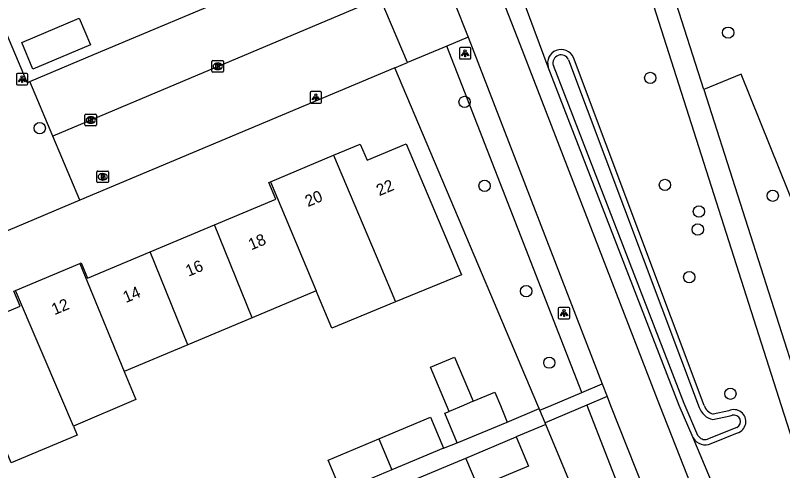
# Model space of a CAD drawing. Extents: x 157767 to 159171, y 387842 to 389425.
# Drawn here: x 158875.8 to 158942.1, y 388494.4 to 388533.7 of the extents above; entities that cross this region are included whole.
import ezdxf

# ---------------------------------------------------------------- set-up
doc = ezdxf.new("R2010")
doc.units = 0
for name, color, linetype in [('IMGEO_Berm_groen', 7, 'Continuous'), ('IMGEO_Boom', 7, 'Continuous'), ('IMGEO_Brandkraan', 7, 'Continuous'), ('IMGEO_Fietspad_gesloten', 7, 'Continuous'), ('IMGEO_Groenvoorziening', 7, 'Continuous'), ('IMGEO_Kolk', 7, 'Continuous'), ('IMGEO_Lichtpunt', 7, 'Continuous'), ('IMGEO_Muur', 7, 'Continuous'), ('IMGEO_Pand', 7, 'Continuous'), ('IMGEO_Pand_nummerreeks', 7, 'Continuous'), ('IMGEO_Parkeervlak_open', 7, 'Continuous'), ('IMGEO_Voetpad_gesloten', 7, 'Continuous'), ('IMGEO_Voetpad_open', 7, 'Continuous'), ('IMGEO_Waterloop', 7, 'Continuous')]:
    doc.layers.add(name, color=color, linetype=linetype)

msp = doc.modelspace()

# ---------------------------------------------------------------- linework, layer by layer
at = {"layer": 'IMGEO_Berm_groen'}
for points in [[(158921.845, 388529.247), (158917.931, 388539.845)], [(158924.736, 388501.117), (158913.068, 388531.071)], [(158934.372, 388497.19), (158933.15, 388500), (158921.845, 388529.247)], [(158925.166, 388500.016), (158932.992, 388479.926)], [(158937.914, 388488.741), (158934.372, 388497.19)]]:
    msp.add_lwpolyline(points, dxfattribs=at)
at = {"layer": 'IMGEO_Boom'}
for centre in [(158937.386, 388532.239), (158930.655, 388528.32), (158914.613, 388526.246), (158877.9, 388523.977), (158916.34, 388518.993), (158931.923, 388519.074), (158941.232, 388518.133), (158934.857, 388516.773), (158934.761, 388515.216), (158934.026, 388511.095), (158919.935, 388509.882), (158921.934, 388503.698), (158937.574, 388501.009)]:
    msp.add_circle(centre, 0.489, dxfattribs=at)
at = {"layer": 'IMGEO_Brandkraan'}
for p, q in [((158882.852, 388519.347), (158882.852, 388520.199)), ((158882.927, 388520.273), (158883.779, 388520.273)), ((158883.34, 388520.053), (158883.365, 388520.053)), ((158883.853, 388520.199), (158883.853, 388519.347)), ((158883.779, 388519.273), (158882.927, 388519.273)), ((158883.363, 388519.493), (158883.338, 388519.493))]:
    msp.add_line(p, q, dxfattribs=at)
for points in [[(158882.852, 388519.347), (158882.852, 388520.199)], [(158882.927, 388520.273), (158883.779, 388520.273)], [(158883.2, 388519.973), (158883.2, 388519.573), (158883.413, 388519.573)], [(158883.431, 388519.973), (158883.2, 388519.973)], [(158883.379, 388519.892), (158883.325, 388519.892), (158883.325, 388519.816)], [(158883.325, 388519.816), (158883.378, 388519.816)], [(158883.387, 388519.74), (158883.325, 388519.74), (158883.325, 388519.659)], [(158883.853, 388520.199), (158883.853, 388519.347)], [(158883.779, 388519.273), (158882.927, 388519.273)], [(158883.325, 388519.659), (158883.387, 388519.659)]]:
    msp.add_lwpolyline(points, dxfattribs=at)
for centre, radius, start, end in [((158882.929, 388520.197), 0.0765, 91.55205, 178.44795), ((158882.929, 388520.197), 0.0765, 91.55205, 178.44795), ((158883.38, 388519.854), 0.0379, 267.82845, 90.93552), ((158883.388, 388519.699), 0.0404, 269.87594, 90.50774), ((158883.435, 388519.828), 0.145, 59.4692, 91.53667), ((158883.46, 388519.875), 0.0922, 285.51372, 58.15012), ((158883.465, 388519.683), 0.105, 301.31148, 78.98903), ((158883.777, 388520.197), 0.0765, 1.55205, 88.44795), ((158883.777, 388520.197), 0.0765, 1.55205, 88.44795), ((158882.929, 388519.349), 0.0765, 181.55205, 268.44795), ((158882.929, 388519.349), 0.0765, 181.55205, 268.44795), ((158883.419, 388519.824), 0.251, 268.66757, 293.53466), ((158883.777, 388519.349), 0.0765, 271.55205, 358.44795), ((158883.777, 388519.349), 0.0765, 271.55205, 358.44795)]:
    msp.add_arc(centre, radius, start, end, dxfattribs=at)
for centre, major_axis, ratio, start_param, end_param in [((158883.339, 388519.773), (-0.387, 0.002), 0.722429, 4.712389, 7.853982), ((158883.364, 388519.773), (-0.39, 0.002), 0.717154, 1.570796, 4.712389)]:
    msp.add_ellipse(centre, major_axis=major_axis, ratio=ratio, start_param=start_param, end_param=end_param, dxfattribs=at)
at = {"layer": 'IMGEO_Fietspad_gesloten'}
for points in [[(158935.246, 388490.391), (158931.487, 388500), (158919.428, 388531.206), (158916.231, 388539.422), (158910.809, 388552.906)], [(158913.675, 388534.969), (158914.912, 388531.847)], [(158914.912, 388531.847), (158926.496, 388501.865)], [(158926.496, 388501.865), (158926.929, 388500.765)], [(158926.929, 388500.765), (158927.231, 388500), (158931.586, 388488.949), (158934.834, 388480.707)]]:
    msp.add_lwpolyline(points, dxfattribs=at)
at = {"layer": 'IMGEO_Groenvoorziening'}
for points in [[(158943.51, 388547.174), (158950.053, 388534.036), (158950.297, 388533.547), (158959.041, 388537.175), (158968.074, 388515.847), (158947.522, 388506.263), (158938.506, 388528.654), (158935.291, 388527.32)], [(158935.318, 388499.999), (158924.02, 388530.079)], [(158921.05, 388499.73), (158920.938, 388500), (158908.589, 388529.187)], [(158937.436, 388499.532), (158936.091, 388499.25)], [(158929.837, 388478.59), (158921.625, 388498.346)], [(158935.907, 388496.701), (158938.181, 388497.618)]]:
    msp.add_lwpolyline(points, dxfattribs=at)
for centre, radius, start, end in [((158922.949, 388529.619), 1.165, 23.26901, 198.59757), ((158936.399, 388500.342), 1.134, 197.5831, 254.22371), ((158937.887, 388498.605), 1.03, 286.59444, 115.94123), ((158935.397, 388497.753), 1.169, 208.79664, 295.86306)]:
    msp.add_arc(centre, radius, start, end, dxfattribs=at)
at = {"layer": 'IMGEO_Kolk'}
for p, q in [((158892.788, 388528.896), (158892.788, 388529.748)), ((158892.863, 388529.822), (158893.715, 388529.822)), ((158893.789, 388529.748), (158893.789, 388528.896)), ((158893.299, 388529.042), (158893.274, 388529.042)), ((158893.276, 388529.602), (158893.301, 388529.602)), ((158893.715, 388528.822), (158892.863, 388528.822)), ((158881.809, 388524.254), (158881.809, 388525.106)), ((158881.884, 388525.18), (158882.736, 388525.18)), ((158882.81, 388525.106), (158882.81, 388524.254)), ((158882.32, 388524.4), (158882.295, 388524.4)), ((158882.297, 388524.96), (158882.322, 388524.96)), ((158882.736, 388524.18), (158881.884, 388524.18))]:
    msp.add_line(p, q, dxfattribs=at)
for points in [[(158892.788, 388528.896), (158892.788, 388529.748)], [(158892.863, 388529.822), (158893.715, 388529.822)], [(158893.789, 388529.748), (158893.789, 388528.896)], [(158893.109, 388529.522), (158893.232, 388529.522), (158893.232, 388529.371), (158893.362, 388529.522), (158893.526, 388529.522), (158893.38, 388529.371), (158893.533, 388529.122), (158893.381, 388529.122), (158893.296, 388529.286), (158893.232, 388529.219), (158893.232, 388529.122), (158893.109, 388529.122), (158893.109, 388529.522)], [(158893.715, 388528.822), (158892.863, 388528.822)], [(158881.809, 388524.254), (158881.809, 388525.106)], [(158881.884, 388525.18), (158882.736, 388525.18)], [(158882.81, 388525.106), (158882.81, 388524.254)], [(158882.13, 388524.88), (158882.253, 388524.88), (158882.253, 388524.729), (158882.383, 388524.88), (158882.547, 388524.88), (158882.401, 388524.729), (158882.554, 388524.48), (158882.402, 388524.48), (158882.317, 388524.644), (158882.253, 388524.577), (158882.253, 388524.48), (158882.13, 388524.48), (158882.13, 388524.88)], [(158882.736, 388524.18), (158881.884, 388524.18)]]:
    msp.add_lwpolyline(points, dxfattribs=at)
for centre, start, end in [((158892.865, 388529.746), 91.55205, 178.44795), ((158892.865, 388529.746), 91.55205, 178.44795), ((158893.713, 388529.746), 1.55205, 88.44795), ((158893.713, 388529.746), 1.55205, 88.44795), ((158892.865, 388528.898), 181.55205, 268.44795), ((158892.865, 388528.898), 181.55205, 268.44795), ((158893.713, 388528.898), 271.55205, 358.44795), ((158893.713, 388528.898), 271.55205, 358.44795), ((158881.886, 388525.104), 91.55205, 178.44795), ((158881.886, 388525.104), 91.55205, 178.44795), ((158882.734, 388525.104), 1.55205, 88.44795), ((158882.734, 388525.104), 1.55205, 88.44795), ((158881.886, 388524.256), 181.55205, 268.44795), ((158881.886, 388524.256), 181.55205, 268.44795), ((158882.734, 388524.256), 271.55205, 358.44795), ((158882.734, 388524.256), 271.55205, 358.44795)]:
    msp.add_arc(centre, 0.0765, start, end, dxfattribs=at)
for centre, major_axis, ratio, start_param, end_param in [((158893.275, 388529.322), (-0.387, 0.002), 0.722429, 4.712389, 7.853982), ((158893.3, 388529.322), (-0.39, 0.002), 0.717154, 1.570796, 4.712389), ((158882.296, 388524.68), (-0.387, 0.002), 0.722429, 4.712389, 7.853982), ((158882.321, 388524.68), (-0.39, 0.002), 0.717154, 1.570796, 4.712389)]:
    msp.add_ellipse(centre, major_axis=major_axis, ratio=ratio, start_param=start_param, end_param=end_param, dxfattribs=at)
at = {"layer": 'IMGEO_Lichtpunt'}
for p, q in [((158914.161, 388530.863), (158914.161, 388530.056)), ((158914.161, 388530.863), (158914.161, 388530.056)), ((158915.063, 388530.958), (158914.255, 388530.958)), ((158915.063, 388530.958), (158914.255, 388530.958)), ((158915.157, 388530.056), (158915.157, 388530.863)), ((158915.157, 388530.056), (158915.157, 388530.863)), ((158914.255, 388529.962), (158915.063, 388529.962)), ((158914.255, 388529.962), (158915.063, 388529.962)), ((158875.884, 388528.621), (158875.884, 388527.814)), ((158875.884, 388528.621), (158875.884, 388527.814)), ((158876.786, 388528.716), (158875.978, 388528.716)), ((158876.786, 388528.716), (158875.978, 388528.716)), ((158876.88, 388527.814), (158876.88, 388528.621)), ((158876.88, 388527.814), (158876.88, 388528.621)), ((158875.978, 388527.72), (158876.786, 388527.72)), ((158875.978, 388527.72), (158876.786, 388527.72)), ((158901.26, 388527.045), (158901.26, 388526.238)), ((158901.26, 388527.045), (158901.26, 388526.238)), ((158902.162, 388527.14), (158901.354, 388527.14)), ((158902.162, 388527.14), (158901.354, 388527.14)), ((158902.256, 388526.238), (158902.256, 388527.045)), ((158902.256, 388526.238), (158902.256, 388527.045)), ((158901.354, 388526.144), (158902.162, 388526.144)), ((158901.354, 388526.144), (158902.162, 388526.144)), ((158923.613, 388508.483), (158922.805, 388508.483)), ((158923.613, 388508.483), (158922.805, 388508.483)), ((158922.711, 388508.388), (158922.711, 388507.581)), ((158922.711, 388508.388), (158922.711, 388507.581)), ((158923.707, 388507.581), (158923.707, 388508.388)), ((158923.707, 388507.581), (158923.707, 388508.388)), ((158922.805, 388507.487), (158923.613, 388507.487)), ((158922.805, 388507.487), (158923.613, 388507.487))]:
    msp.add_line(p, q, dxfattribs=at)
for points in [[(158914.535, 388530.527), (158914.574, 388530.499), (158914.386, 388530.237), (158914.348, 388530.264), (158914.535, 388530.527)], [(158914.637, 388530.479), (158914.684, 388530.479), (158914.684, 388530.157), (158914.637, 388530.157), (158914.637, 388530.479)], [(158914.747, 388530.499), (158914.785, 388530.526), (158914.972, 388530.264), (158914.933, 388530.236), (158914.747, 388530.499)], [(158876.258, 388528.285), (158876.297, 388528.257), (158876.109, 388527.995), (158876.071, 388528.022), (158876.258, 388528.285)], [(158876.36, 388528.237), (158876.407, 388528.237), (158876.407, 388527.915), (158876.36, 388527.915), (158876.36, 388528.237)], [(158876.47, 388528.257), (158876.508, 388528.284), (158876.695, 388528.022), (158876.656, 388527.994), (158876.47, 388528.257)], [(158901.634, 388526.709), (158901.673, 388526.681), (158901.485, 388526.419), (158901.447, 388526.446), (158901.634, 388526.709)], [(158901.736, 388526.661), (158901.783, 388526.661), (158901.783, 388526.339), (158901.736, 388526.339), (158901.736, 388526.661)], [(158901.846, 388526.681), (158901.884, 388526.708), (158902.071, 388526.446), (158902.032, 388526.418), (158901.846, 388526.681)], [(158923.085, 388508.052), (158923.124, 388508.024), (158922.936, 388507.762), (158922.898, 388507.789), (158923.085, 388508.052)], [(158923.187, 388508.004), (158923.234, 388508.004), (158923.234, 388507.682), (158923.187, 388507.682), (158923.187, 388508.004)], [(158923.297, 388508.024), (158923.335, 388508.051), (158923.522, 388507.789), (158923.483, 388507.761), (158923.297, 388508.024)]]:
    msp.add_lwpolyline(points, dxfattribs=at)
for centre in [(158914.66, 388530.661), (158876.383, 388528.419), (158901.759, 388526.843), (158923.21, 388508.186)]:
    msp.add_circle(centre, 0.0994, dxfattribs=at)
for centre, start, end in [((158914.255, 388530.863), 90, 180), ((158914.255, 388530.863), 90, 180), ((158915.063, 388530.863), 0, 90), ((158915.063, 388530.863), 0, 90), ((158914.255, 388530.056), 180, 270), ((158914.255, 388530.056), 180, 270), ((158915.063, 388530.056), 270, 0), ((158915.063, 388530.056), 270, 360), ((158875.978, 388528.621), 90, 180), ((158875.978, 388528.621), 90, 180), ((158876.786, 388528.621), 0, 90), ((158876.786, 388528.621), 0, 90), ((158875.978, 388527.814), 180, 270), ((158875.978, 388527.814), 180, 270), ((158876.786, 388527.814), 270, 0), ((158876.786, 388527.814), 270, 360), ((158901.354, 388527.045), 90, 180), ((158901.354, 388527.045), 90, 180), ((158902.162, 388527.045), 0, 90), ((158902.162, 388527.045), 0, 90), ((158901.354, 388526.238), 180, 270), ((158901.354, 388526.238), 180, 270), ((158902.162, 388526.238), 270, 0), ((158902.162, 388526.238), 270, 360), ((158922.805, 388508.388), 90, 180), ((158922.805, 388508.388), 90, 180), ((158923.613, 388508.388), 0, 90), ((158923.613, 388508.388), 0, 90), ((158922.805, 388507.581), 180, 270), ((158922.805, 388507.581), 180, 270), ((158923.613, 388507.581), 270, 0), ((158923.613, 388507.581), 270, 360)]:
    msp.add_arc(centre, 0.0946, start, end, dxfattribs=at)
at = {"layer": 'IMGEO_Muur'}
msp.add_lwpolyline([(158882.644, 388530.369), (158895.978, 388536.007)], dxfattribs=at)
at = {"layer": 'IMGEO_Pand'}
for points in [[(158881.324, 388533.493), (158882.298, 388531.188), (158877.317, 388529.084), (158876.344, 388531.39), (158881.324, 388533.493)], [(158903.295, 388521.639), (158905.601, 388522.609), (158906.191, 388521.208), (158909.57, 388522.629), (158912.959, 388514.569), (158914.334, 388511.299), (158908.645, 388508.958)], [(158897.829, 388519.341), (158903.295, 388521.639)], [(158903.295, 388521.639), (158907.288, 388512.184), (158908.645, 388508.958)], [(158892.997, 388515.624), (158898.293, 388517.851), (158897.69, 388519.283), (158897.829, 388519.341)], [(158897.829, 388519.341), (158901.782, 388509.908)], [(158887.456, 388513.294), (158892.997, 388515.624)], [(158896.248, 388507.581), (158892.997, 388515.624)], [(158881.357, 388512.273), (158881.493, 388512.33), (158882.045, 388511.018), (158887.456, 388513.294)], [(158890.708, 388505.251), (158887.456, 388513.294)], [(158875.813, 388509.942), (158881.357, 388512.273)], [(158881.357, 388512.273), (158885.186, 388502.929)], [(158870.851, 388506.328), (158876.222, 388508.587), (158875.677, 388509.885), (158875.813, 388509.942)], [(158880.816, 388498.198), (158879.805, 388500.572), (158875.813, 388509.942)], [(158901.782, 388509.908), (158896.248, 388507.581)], [(158908.645, 388508.958), (158903.131, 388506.689), (158901.782, 388509.908)], [(158896.248, 388507.581), (158890.708, 388505.251)], [(158890.708, 388505.251), (158885.186, 388502.929)], [(158913.269, 388499.481), (158911.668, 388503.301), (158913.754, 388504.176), (158915.356, 388500.355)], [(158885.186, 388502.929), (158886.22, 388500.5), (158880.816, 388498.198)], [(158915.356, 388500.355), (158917.225, 388501.139), (158917.702, 388500), (158918.302, 388498.567)], [(158915.356, 388500.355), (158914.508, 388500), (158913.269, 388499.481)], [(158913.975, 388496.753), (158912.897, 388499.325), (158913.269, 388499.481)], [(158907.195, 388497.108), (158911.673, 388498.988), (158912.802, 388496.299)], [(158913.975, 388496.753), (158918.302, 388498.567)], [(158880.816, 388498.198), (158881.139, 388497.439), (158875.443, 388495.044), (158874.123, 388498.183)], [(158914.722, 388495.448), (158919.076, 388497.276)], [(158919.076, 388497.276), (158920.137, 388494.746), (158915.784, 388492.919)], [(158903.94, 388492.578), (158902.812, 388495.267), (158907.195, 388497.108)], [(158907.195, 388497.108), (158908.331, 388494.422)], [(158912.802, 388496.299), (158908.331, 388494.422)], [(158910.368, 388493.621), (158914.722, 388495.448)], [(158915.784, 388492.919), (158914.722, 388495.448)], [(158908.331, 388494.422), (158903.94, 388492.578)]]:
    msp.add_lwpolyline(points, dxfattribs=at)
at = {"layer": 'IMGEO_Parkeervlak_open'}
msp.add_lwpolyline([(158877.046, 388528.002), (158882.644, 388530.369), (158895.978, 388536.007), (158905.332, 388539.962)], dxfattribs=at)
at = {"layer": 'IMGEO_Voetpad_gesloten'}
for points in [[(158926.023, 388549.765), (158928.701, 388541.378), (158930.731, 388535.253), (158941.969, 388500), (158944.378, 388492.43)], [(158935.291, 388527.32), (158932.669, 388535.545), (158931.481, 388539.27)], [(158935.291, 388527.32), (158944, 388500), (158944.121, 388499.62)]]:
    msp.add_lwpolyline(points, dxfattribs=at)
at = {"layer": 'IMGEO_Voetpad_open'}
for points in [[(158849.228, 388593.301), (158876.815, 388527.904), (158877.046, 388528.002)], [(158907.321, 388535.256), (158879.035, 388523.296)], [(158909.679, 388529.646), (158907.321, 388535.256)], [(158914.912, 388531.847), (158913.068, 388531.071)], [(158913.068, 388531.071), (158909.679, 388529.646)], [(158908.589, 388529.187), (158881.379, 388517.74)], [(158908.589, 388529.187), (158909.679, 388529.646)], [(158879.035, 388523.296), (158877.046, 388528.002)], [(158881.379, 388517.74), (158879.035, 388523.296)], [(158881.379, 388517.74), (158869.718, 388512.834)], [(158924.736, 388501.117), (158926.496, 388501.865)], [(158921.113, 388499.578), (158922.106, 388500), (158924.736, 388501.117)], [(158926.929, 388500.765), (158925.166, 388500.016)], [(158925.166, 388500.016), (158921.566, 388498.488)], [(158918.302, 388498.567), (158921.05, 388499.73)], [(158921.113, 388499.578), (158921.05, 388499.73)], [(158921.566, 388498.488), (158921.113, 388499.578)], [(158921.625, 388498.346), (158919.076, 388497.276)], [(158921.625, 388498.346), (158921.566, 388498.488)], [(158912.802, 388496.299), (158913.975, 388496.753)]]:
    msp.add_lwpolyline(points, dxfattribs=at)
at = {"layer": 'IMGEO_Waterloop'}
for points in [[(158923.6, 388529.889), (158934.89, 388499.831)], [(158934.777, 388497.411), (158933.575, 388500.175), (158922.284, 388529.385)], [(158936.055, 388498.773), (158937.566, 388499.09), (158937.73, 388499.152)], [(158938.141, 388498.096), (158935.594, 388497.073)]]:
    msp.add_lwpolyline(points, dxfattribs=at)
for centre, radius, start, end in [((158922.949, 388529.617), 0.705, 22.65596, 199.25559), ((158936.429, 388500.355), 1.626, 198.80708, 256.70432), ((158937.884, 388498.604), 0.569, 296.82745, 105.70498), ((158935.397, 388497.753), 0.708, 208.90836, 286.14103)]:
    msp.add_arc(centre, radius, start, end, dxfattribs=at)

# ---------------------------------------------------------------- texts
at = {"layer": 'IMGEO_Pand_nummerreeks'}
for s, rotation, p in [('22', 22.80945, (158907.235, 388518.089)), ('20', 22.80272, (158901.074, 388517.148)), ('18', 22.8089, (158896.181, 388513.405)), ('16', 22.8089, (158890.762, 388511.126)), ('14', 22.8089, (158885.346, 388508.849)), ('12', 22.80372, (158879.176, 388507.798))]:
    msp.add_text(s, height=1, rotation=rotation, dxfattribs=at).set_placement(p)

doc.saveas('drawing.dxf')
